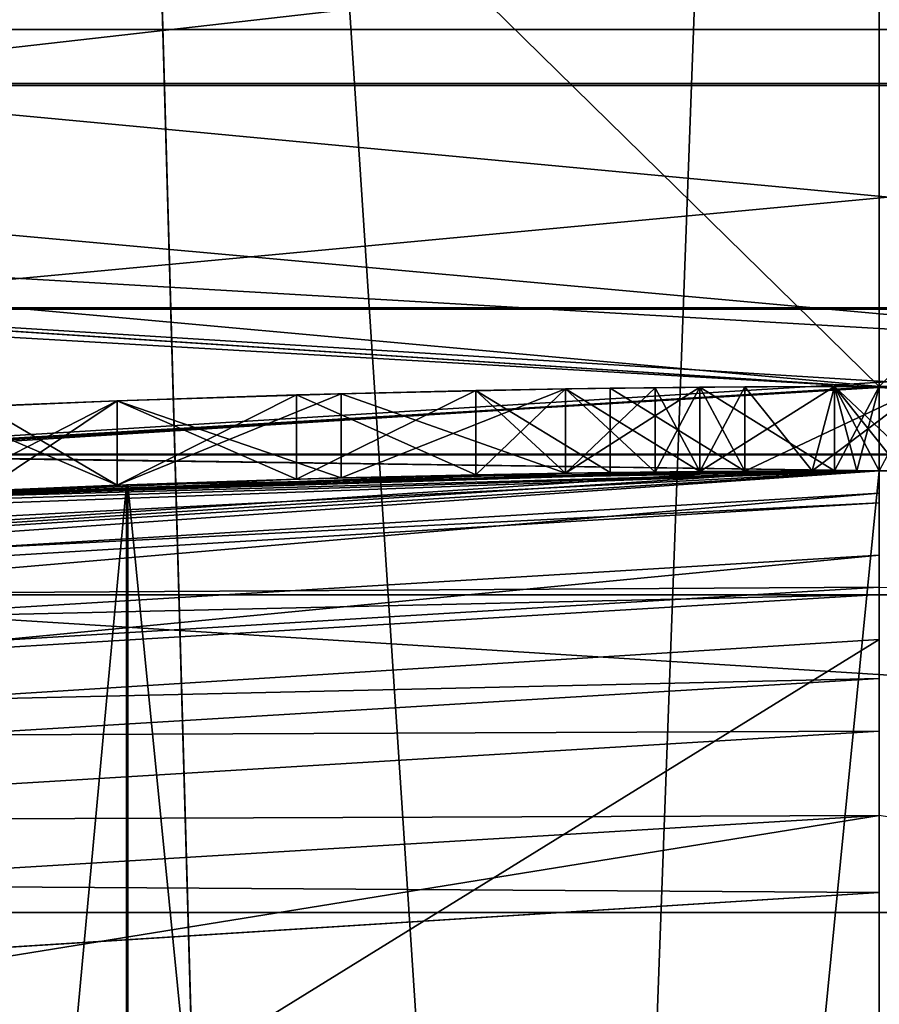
# Model space of a CAD drawing. Header units: millimetres. Extents: x -147 to 148, y -145 to 204.
# Tile 493 of 571: x 88.98 to 90, y 23.37 to 24.54. Entities that reach past the tile are written whole.
import ezdxf

# ---------------------------------------------------------------- set-up
doc = ezdxf.new("R2010")
doc.units = ezdxf.units.MM
doc.header["$LTSCALE"] = 26.699852
for name, color, linetype in [('1008', 7, 'CONTINUOUS'), ('1009', 7, 'CONTINUOUS'), ('1010', 7, 'CONTINUOUS'), ('1011', 7, 'CONTINUOUS'), ('1032', 7, 'CONTINUOUS'), ('1033', 7, 'CONTINUOUS'), ('1034', 7, 'CONTINUOUS'), ('1035', 7, 'CONTINUOUS'), ('1036', 7, 'CONTINUOUS'), ('1037', 7, 'CONTINUOUS'), ('1038', 7, 'CONTINUOUS'), ('1039', 7, 'CONTINUOUS'), ('1040', 7, 'CONTINUOUS'), ('1061', 7, 'CONTINUOUS'), ('1494', 7, 'CONTINUOUS'), ('1496', 7, 'CONTINUOUS'), ('1550', 7, 'CONTINUOUS'), ('1551', 7, 'CONTINUOUS'), ('1893', 7, 'CONTINUOUS'), ('1894', 7, 'CONTINUOUS'), ('1896', 7, 'CONTINUOUS'), ('1905', 7, 'CONTINUOUS'), ('1934', 7, 'CONTINUOUS'), ('1936', 7, 'CONTINUOUS'), ('1939', 7, 'CONTINUOUS'), ('2008', 7, 'CONTINUOUS'), ('2013', 7, 'CONTINUOUS'), ('2016', 7, 'CONTINUOUS'), ('742', 7, 'CONTINUOUS'), ('743', 7, 'CONTINUOUS'), ('885', 7, 'CONTINUOUS'), ('886', 7, 'CONTINUOUS'), ('896', 7, 'CONTINUOUS'), ('899', 7, 'CONTINUOUS'), ('900', 7, 'CONTINUOUS'), ('937', 7, 'CONTINUOUS'), ('940', 7, 'CONTINUOUS'), ('941', 7, 'CONTINUOUS'), ('942', 7, 'CONTINUOUS'), ('943', 7, 'CONTINUOUS'), ('970', 7, 'CONTINUOUS'), ('971', 7, 'CONTINUOUS'), ('972', 7, 'CONTINUOUS'), ('973', 7, 'CONTINUOUS'), ('974', 7, 'CONTINUOUS'), ('975', 7, 'CONTINUOUS'), ('995', 7, 'CONTINUOUS'), ('996', 7, 'CONTINUOUS'), ('997', 7, 'CONTINUOUS'), ('998', 7, 'CONTINUOUS')]:
    doc.layers.add(name, color=color, linetype=linetype)

msp = doc.modelspace()

# ---------------------------------------------------------------- linework, layer by layer
at = {"layer": '1008', "color": 7, "linetype": 'CONTINUOUS', "true_color": 0xd8d8d8}
for points in [[(89.0957, 23.983, 64.5667), (89.0957, 24.083, 64.5667), (88.9361, 24.0765, 64.5667), (89.0957, 23.983, 64.5667)], [(88.9361, 23.9764, 64.5667), (89.0957, 23.983, 64.5667), (88.9361, 24.0765, 64.5667), (88.9361, 23.9764, 64.5667)]]:
    msp.add_3dface(points, dxfattribs=at)
at = {"layer": '1009', "color": 7, "linetype": 'CONTINUOUS', "true_color": 0xd8d8d8}
for points in [[(89.6277, 23.9971, 64.3583), (89.6277, 24.0971, 64.3583), (89.3617, 24.0915, 64.4625), (89.6277, 23.9971, 64.3583)], [(89.3617, 23.9915, 64.4625), (89.3617, 24.0915, 64.4625), (89.0957, 24.083, 64.5667), (89.3617, 23.9915, 64.4625)], [(89.0957, 23.983, 64.5667), (89.3617, 23.9915, 64.4625), (89.0957, 24.083, 64.5667), (89.0957, 23.983, 64.5667)], [(89.3617, 23.9915, 64.4625), (89.6277, 23.9971, 64.3583), (89.3617, 24.0915, 64.4625), (89.3617, 23.9915, 64.4625)]]:
    msp.add_3dface(points, dxfattribs=at)
at = {"layer": '1010', "color": 7, "linetype": 'CONTINUOUS', "true_color": 0xd8d8d8}
for points in [[(89.7872, 23.9991, 64.15), (89.7872, 24.0991, 64.15), (89.6277, 24.0971, 64.3583), (89.7872, 23.9991, 64.15)], [(89.6277, 23.9971, 64.3583), (89.7872, 23.9991, 64.15), (89.6277, 24.0971, 64.3583), (89.6277, 23.9971, 64.3583)], [(89.9468, 23.9999, 63.9417), (89.9468, 24.0999, 63.9417), (89.7872, 24.0991, 64.15), (89.9468, 23.9999, 63.9417)], [(89.7872, 23.9991, 64.15), (89.9468, 23.9999, 63.9417), (89.7872, 24.0991, 64.15), (89.7872, 23.9991, 64.15)]]:
    msp.add_3dface(points, dxfattribs=at)
at = {"layer": '1011', "color": 7, "linetype": 'CONTINUOUS', "true_color": 0xd8d8d8}
for points in [[(90, 24, 63.8375), (90, 24.1, 63.8375), (89.9468, 24.0999, 63.9417), (90, 24, 63.8375)], [(89.9468, 23.9999, 63.9417), (89.9734, 24, 63.8896), (89.9468, 24.0999, 63.9417), (89.9468, 23.9999, 63.9417)], [(89.9734, 24, 63.8896), (90, 24, 63.8375), (89.9468, 24.0999, 63.9417), (89.9734, 24, 63.8896)]]:
    msp.add_3dface(points, dxfattribs=at)
at = {"layer": '1032', "color": 7, "linetype": 'CONTINUOUS', "true_color": 0xd8d8d8}
for points in [[(89.0957, 23.983, 61.3375), (89.0957, 24.083, 61.3375), (88.9361, 24.0765, 61.3375), (89.0957, 23.983, 61.3375)], [(88.9361, 23.9764, 61.3375), (89.0957, 23.983, 61.3375), (88.9361, 24.0765, 61.3375), (88.9361, 23.9764, 61.3375)]]:
    msp.add_3dface(points, dxfattribs=at)
at = {"layer": '1033', "color": 7, "linetype": 'CONTINUOUS', "true_color": 0xd8d8d8}
for points in [[(89.5213, 23.9952, 61.65), (89.5213, 24.0952, 61.65), (89.3085, 24.0901, 61.4937), (89.5213, 23.9952, 61.65)], [(89.3085, 23.99, 61.4937), (89.3085, 24.0901, 61.4937), (89.0957, 24.083, 61.3375), (89.3085, 23.99, 61.4937)], [(89.0957, 23.983, 61.3375), (89.3085, 23.99, 61.4937), (89.0957, 24.083, 61.3375), (89.0957, 23.983, 61.3375)], [(89.3085, 23.99, 61.4937), (89.5213, 23.9952, 61.65), (89.3085, 24.0901, 61.4937), (89.3085, 23.99, 61.4937)]]:
    msp.add_3dface(points, dxfattribs=at)
at = {"layer": '1034', "color": 7, "linetype": 'CONTINUOUS', "true_color": 0xd8d8d8}
for points in [[(89.6277, 23.9971, 61.8583), (89.6277, 24.0971, 61.8583), (89.5213, 24.0952, 61.65), (89.6277, 23.9971, 61.8583)], [(89.5213, 23.9952, 61.65), (89.6277, 23.9971, 61.8583), (89.5213, 24.0952, 61.65), (89.5213, 23.9952, 61.65)], [(89.734, 23.9985, 62.0667), (89.734, 24.0985, 62.0667), (89.6277, 24.0971, 61.8583), (89.734, 23.9985, 62.0667)], [(89.6277, 23.9971, 61.8583), (89.734, 23.9985, 62.0667), (89.6277, 24.0971, 61.8583), (89.6277, 23.9971, 61.8583)]]:
    msp.add_3dface(points, dxfattribs=at)
at = {"layer": '1035', "color": 7, "linetype": 'CONTINUOUS', "true_color": 0xd8d8d8}
for points in [[(89.7872, 23.9991, 62.275), (89.7872, 24.0991, 62.275), (89.734, 24.0985, 62.0667), (89.7872, 23.9991, 62.275)], [(89.734, 23.9985, 62.0667), (89.7872, 23.9991, 62.275), (89.734, 24.0985, 62.0667), (89.734, 23.9985, 62.0667)], [(89.8404, 23.9995, 62.4833), (89.8404, 24.0995, 62.4833), (89.7872, 24.0991, 62.275), (89.8404, 23.9995, 62.4833)], [(89.7872, 23.9991, 62.275), (89.8404, 23.9995, 62.4833), (89.7872, 24.0991, 62.275), (89.7872, 23.9991, 62.275)]]:
    msp.add_3dface(points, dxfattribs=at)
at = {"layer": '1036', "color": 7, "linetype": 'CONTINUOUS', "true_color": 0xd8d8d8}
for points in [[(89.8404, 23.9995, 62.4833), (89.8404, 23.9995, 62.9), (89.8404, 24.0995, 62.4833), (89.8404, 23.9995, 62.4833)], [(89.8404, 23.9995, 62.9), (89.8404, 24.0995, 62.9), (89.8404, 24.0995, 62.4833), (89.8404, 23.9995, 62.9)]]:
    msp.add_3dface(points, dxfattribs=at)
at = {"layer": '1037', "color": 7, "linetype": 'CONTINUOUS', "true_color": 0xd8d8d8}
for points in [[(89.7872, 23.9991, 63.1083), (89.734, 23.9985, 63.3167), (89.7872, 24.0991, 63.1083), (89.7872, 23.9991, 63.1083)], [(89.734, 23.9985, 63.3167), (89.734, 24.0985, 63.3167), (89.7872, 24.0991, 63.1083), (89.734, 23.9985, 63.3167)], [(89.8404, 23.9995, 62.9), (89.7872, 23.9991, 63.1083), (89.8404, 24.0995, 62.9), (89.8404, 23.9995, 62.9)], [(89.7872, 23.9991, 63.1083), (89.7872, 24.0991, 63.1083), (89.8404, 24.0995, 62.9), (89.7872, 23.9991, 63.1083)]]:
    msp.add_3dface(points, dxfattribs=at)
at = {"layer": '1038', "color": 7, "linetype": 'CONTINUOUS', "true_color": 0xd8d8d8}
for points in [[(89.6277, 23.9971, 63.525), (89.5213, 23.9952, 63.7333), (89.6277, 24.0971, 63.525), (89.6277, 23.9971, 63.525)], [(89.5213, 23.9952, 63.7333), (89.5213, 24.0952, 63.7333), (89.6277, 24.0971, 63.525), (89.5213, 23.9952, 63.7333)], [(89.734, 23.9985, 63.3167), (89.6277, 23.9971, 63.525), (89.734, 24.0985, 63.3167), (89.734, 23.9985, 63.3167)], [(89.6277, 23.9971, 63.525), (89.6277, 24.0971, 63.525), (89.734, 24.0985, 63.3167), (89.6277, 23.9971, 63.525)]]:
    msp.add_3dface(points, dxfattribs=at)
at = {"layer": '1039', "color": 7, "linetype": 'CONTINUOUS', "true_color": 0xd8d8d8}
for points in [[(89.5213, 23.9952, 63.7333), (89.3085, 23.99, 63.8896), (89.5213, 24.0952, 63.7333), (89.5213, 23.9952, 63.7333)], [(89.3085, 23.99, 63.8896), (89.3085, 24.0901, 63.8896), (89.5213, 24.0952, 63.7333), (89.3085, 23.99, 63.8896)], [(89.3085, 23.99, 63.8896), (89.0957, 23.983, 64.0458), (89.3085, 24.0901, 63.8896), (89.3085, 23.99, 63.8896)], [(89.0957, 23.983, 64.0458), (89.0957, 24.083, 64.0458), (89.3085, 24.0901, 63.8896), (89.0957, 23.983, 64.0458)]]:
    msp.add_3dface(points, dxfattribs=at)
at = {"layer": '1040', "color": 7, "linetype": 'CONTINUOUS', "true_color": 0xd8d8d8}
for points in [[(89.0957, 23.983, 64.0458), (88.9361, 23.9764, 64.0458), (89.0957, 24.083, 64.0458), (89.0957, 23.983, 64.0458)], [(88.9361, 23.9764, 64.0458), (88.9361, 24.0765, 64.0458), (89.0957, 24.083, 64.0458), (88.9361, 23.9764, 64.0458)]]:
    msp.add_3dface(points, dxfattribs=at)
at = {"layer": '1061', "color": 7, "linetype": 'CONTINUOUS', "true_color": 0xd8d8d8}
for points in [[(89.5213, 24.0952, 59.2542), (89.3085, 24.0901, 59.3584), (89.5213, 24.0952, 59.8792), (89.5213, 24.0952, 59.2542)], [(89.5213, 24.0952, 59.8792), (89.3085, 24.0901, 59.3584), (89.3085, 24.0901, 59.9313), (89.5213, 24.0952, 59.8792)], [(89.3085, 24.0901, 63.8896), (89.3617, 24.0915, 64.4625), (89.5213, 24.0952, 63.7333), (89.3085, 24.0901, 63.8896)], [(89.5213, 24.0952, 61.65), (89.3617, 24.0915, 60.9208), (89.3085, 24.0901, 61.4937), (89.5213, 24.0952, 61.65)], [(89.3617, 24.0915, 64.4625), (89.6277, 24.0971, 64.3583), (89.5213, 24.0952, 63.7333), (89.3617, 24.0915, 64.4625)], [(89.6277, 24.0971, 61.025), (89.3617, 24.0915, 60.9208), (89.6277, 24.0971, 61.8583), (89.6277, 24.0971, 61.025)], [(89.6277, 24.0971, 61.8583), (89.3617, 24.0915, 60.9208), (89.5213, 24.0952, 61.65), (89.6277, 24.0971, 61.8583)], [(89.6277, 24.0971, 59.0979), (89.5213, 24.0952, 59.2542), (89.6808, 24.0979, 59.775), (89.6277, 24.0971, 59.0979)], [(89.6808, 24.0979, 59.775), (89.5213, 24.0952, 59.2542), (89.5213, 24.0952, 59.8792), (89.6808, 24.0979, 59.775)], [(89.5213, 24.0952, 63.7333), (89.6277, 24.0971, 64.3583), (89.6277, 24.0971, 63.525), (89.5213, 24.0952, 63.7333)], [(89.6277, 24.0971, 64.3583), (89.7872, 24.0991, 64.15), (89.6277, 24.0971, 63.525), (89.6277, 24.0971, 64.3583)], [(89.6277, 24.0971, 63.525), (89.7872, 24.0991, 64.15), (89.734, 24.0985, 63.3167), (89.6277, 24.0971, 63.525)], [(89.7872, 24.0991, 61.2333), (89.6277, 24.0971, 61.025), (89.734, 24.0985, 62.0667), (89.7872, 24.0991, 61.2333)], [(89.734, 24.0985, 58.9417), (89.6277, 24.0971, 59.0979), (89.6808, 24.0979, 59.775), (89.734, 24.0985, 58.9417)], [(89.734, 24.0985, 62.0667), (89.6277, 24.0971, 61.025), (89.6277, 24.0971, 61.8583), (89.734, 24.0985, 62.0667)], [(89.8404, 24.0995, 59.6708), (89.734, 24.0985, 58.9417), (89.6808, 24.0979, 59.775), (89.8404, 24.0995, 59.6708)], [(89.7872, 24.0991, 58.6292), (89.734, 24.0985, 58.9417), (89.8404, 24.0995, 59.6708), (89.7872, 24.0991, 58.6292)], [(89.734, 24.0985, 63.3167), (89.7872, 24.0991, 64.15), (89.7872, 24.0991, 63.1083), (89.734, 24.0985, 63.3167)], [(89.7872, 24.0991, 62.275), (89.7872, 24.0991, 61.2333), (89.734, 24.0985, 62.0667), (89.7872, 24.0991, 62.275)], [(89.7872, 24.0991, 64.15), (89.9468, 24.0999, 63.9417), (89.7872, 24.0991, 63.1083), (89.7872, 24.0991, 64.15)], [(89.7872, 24.0991, 61.2333), (89.9468, 24.0999, 63.9417), (89.9468, 24.0999, 61.4417), (89.7872, 24.0991, 61.2333)], [(89.9468, 24.0999, 63.9417), (89.7872, 24.0991, 61.2333), (89.8404, 24.0995, 62.4833), (89.9468, 24.0999, 63.9417)], [(89.7872, 24.0991, 63.1083), (89.9468, 24.0999, 63.9417), (89.8404, 24.0995, 62.9), (89.7872, 24.0991, 63.1083)], [(89.8404, 24.0995, 58.3167), (89.7872, 24.0991, 58.6292), (89.8404, 24.0995, 59.6708), (89.8404, 24.0995, 58.3167)], [(89.8404, 24.0995, 62.4833), (89.7872, 24.0991, 61.2333), (89.7872, 24.0991, 62.275), (89.8404, 24.0995, 62.4833)], [(89.8404, 24.0995, 57.9), (89.8404, 24.0995, 58.3167), (89.9468, 24.0999, 59.4104), (89.8404, 24.0995, 57.9)], [(89.9468, 24.0999, 59.4104), (89.8404, 24.0995, 58.3167), (89.8404, 24.0995, 59.6708), (89.9468, 24.0999, 59.4104)], [(90.0532, 24.0999, 57.9), (89.8404, 24.0995, 57.9), (90.0532, 24.0999, 59.15), (90.0532, 24.0999, 57.9)], [(90.0532, 24.0999, 59.15), (89.8404, 24.0995, 57.9), (89.9468, 24.0999, 59.4104), (90.0532, 24.0999, 59.15)], [(89.8404, 24.0995, 62.9), (89.9468, 24.0999, 63.9417), (89.8404, 24.0995, 62.4833), (89.8404, 24.0995, 62.9)], [(89.9468, 24.0999, 63.9417), (90, 24.1, 63.8375), (89.9468, 24.0999, 61.4417), (89.9468, 24.0999, 63.9417)], [(89.9468, 24.0999, 61.4417), (90, 24.1, 63.8375), (90, 24.1, 61.5458), (89.9468, 24.0999, 61.4417)], [(89.0957, 24.083, 59.4625), (88.8829, 24.0741, 59.4625), (89.0957, 24.083, 59.9833), (89.0957, 24.083, 59.4625)], [(89.0957, 24.083, 59.9833), (88.8829, 24.0741, 59.4625), (88.8829, 24.0741, 59.9833), (89.0957, 24.083, 59.9833)], [(88.9361, 24.0765, 64.5667), (89.0957, 24.083, 64.5667), (88.9361, 24.0765, 64.0458), (88.9361, 24.0765, 64.5667)], [(88.9361, 24.0765, 64.0458), (89.0957, 24.083, 64.5667), (89.0957, 24.083, 64.0458), (88.9361, 24.0765, 64.0458)], [(89.0957, 24.083, 60.8167), (88.9361, 24.0765, 60.8167), (89.0957, 24.083, 61.3375), (89.0957, 24.083, 60.8167)], [(89.0957, 24.083, 61.3375), (88.9361, 24.0765, 60.8167), (88.9361, 24.0765, 61.3375), (89.0957, 24.083, 61.3375)], [(89.0957, 24.083, 64.5667), (89.3617, 24.0915, 64.4625), (89.0957, 24.083, 64.0458), (89.0957, 24.083, 64.5667)], [(89.0957, 24.083, 64.0458), (89.3617, 24.0915, 64.4625), (89.3085, 24.0901, 63.8896), (89.0957, 24.083, 64.0458)], [(89.3617, 24.0915, 60.9208), (89.0957, 24.083, 60.8167), (89.3085, 24.0901, 61.4937), (89.3617, 24.0915, 60.9208)], [(89.3085, 24.0901, 59.3584), (89.0957, 24.083, 59.4625), (89.3085, 24.0901, 59.9313), (89.3085, 24.0901, 59.3584)], [(89.3085, 24.0901, 59.9313), (89.0957, 24.083, 59.4625), (89.0957, 24.083, 59.9833), (89.3085, 24.0901, 59.9313)], [(89.3085, 24.0901, 61.4937), (89.0957, 24.083, 60.8167), (89.0957, 24.083, 61.3375), (89.3085, 24.0901, 61.4937)]]:
    msp.add_3dface(points, dxfattribs=at)
at = {"layer": '1494', "color": 7, "linetype": 'CONTINUOUS', "true_color": 0xd8d8d8}
for points in [[(90, 24.1, 53.4), (86.9795, 23.91, 53.4), (90, 24.1, 72.4), (90, 24.1, 53.4)], [(90, 24.1, 72.4), (86.9795, 23.91, 53.4), (86.9795, 23.91, 72.4), (90, 24.1, 72.4)]]:
    msp.add_3dface(points, dxfattribs=at)
at = {"layer": '1496', "color": 7, "linetype": 'CONTINUOUS', "true_color": 0xd8d8d8}
for points in [[(88.9802, 30.5, 87.0385), (88.0603, 30.5, 86.5698), (88.9435, 14.5648, 87.0263), (88.9802, 30.5, 87.0385)], [(89.424, 14.885, 87.1493), (88.9802, 30.5, 87.0385), (88.9435, 14.5648, 87.0263), (89.424, 14.885, 87.1493)], [(89.4244, 14.8852, 80.6506), (88.9442, 14.5654, 80.7735), (88.9802, 30.5, 80.7615), (89.4244, 14.8852, 80.6506)], [(90, 30.5, 80.6), (89.4244, 14.8852, 80.6506), (88.9802, 30.5, 80.7615), (90, 30.5, 80.6)], [(90, 30.5, 87.2), (88.9802, 30.5, 87.0385), (90, 15, 87.2), (90, 30.5, 87.2)], [(90, 15, 87.2), (88.9802, 30.5, 87.0385), (89.424, 14.885, 87.1493), (90, 15, 87.2)], [(90, 15, 80.6), (89.4244, 14.8852, 80.6506), (90, 30.5, 80.6), (90, 15, 80.6)]]:
    msp.add_3dface(points, dxfattribs=at)
at = {"layer": '1550', "color": 7, "linetype": 'CONTINUOUS', "true_color": 0x21211a}
for points in [[(91.4434, 24.783, 23.9154), (88.5755, 24.457, 24.0348), (88.5566, 24.783, 23.9154), (91.4434, 24.783, 23.9154)], [(91.4245, 24.457, 24.0348), (88.5755, 24.457, 24.0348), (91.4434, 24.783, 23.9154), (91.4245, 24.457, 24.0348)], [(91.4245, 24.457, 24.0348), (88.591, 24.1916, 24.2588), (88.5755, 24.457, 24.0348), (91.4245, 24.457, 24.0348)], [(91.409, 24.1916, 24.2588), (88.591, 24.1916, 24.2588), (91.4245, 24.457, 24.0348), (91.409, 24.1916, 24.2588)], [(91.409, 24.1916, 24.2588), (88.6011, 24.0188, 24.5603), (88.591, 24.1916, 24.2588), (91.409, 24.1916, 24.2588)], [(91.3989, 24.0188, 24.5603), (88.6011, 24.0188, 24.5603), (91.409, 24.1916, 24.2588), (91.3989, 24.0188, 24.5603)], [(90, 24, 24.9), (88.493, 23.9526, 24.9), (88.6011, 24.0188, 24.5603), (90, 24, 24.9)], [(91.3989, 24.0188, 24.5603), (90, 24, 24.9), (88.6011, 24.0188, 24.5603), (91.3989, 24.0188, 24.5603)], [(91.507, 23.9526, 24.9), (90, 24, 24.9), (91.3989, 24.0188, 24.5603), (91.507, 23.9526, 24.9)]]:
    msp.add_3dface(points, dxfattribs=at)
at = {"layer": '1551', "color": 7, "linetype": 'CONTINUOUS', "true_color": 0x21211a}
for points in [[(91.4436, 24.7854, 25.885), (88.5564, 24.7854, 25.885), (91.4246, 24.4592, 25.7664), (91.4436, 24.7854, 25.885)], [(91.4246, 24.4592, 25.7664), (88.5564, 24.7854, 25.885), (88.5754, 24.4592, 25.7664), (91.4246, 24.4592, 25.7664)], [(91.4246, 24.4592, 25.7664), (88.5754, 24.4592, 25.7664), (91.4091, 24.1932, 25.5431), (91.4246, 24.4592, 25.7664)], [(91.4091, 24.1932, 25.5431), (88.5754, 24.4592, 25.7664), (88.5909, 24.1932, 25.5431), (91.4091, 24.1932, 25.5431)], [(91.4091, 24.1932, 25.5431), (88.5909, 24.1932, 25.5431), (91.399, 24.0196, 25.242), (91.4091, 24.1932, 25.5431)], [(91.399, 24.0196, 25.242), (88.5909, 24.1932, 25.5431), (88.601, 24.0196, 25.242), (91.399, 24.0196, 25.242)], [(88.493, 23.9526, 24.9), (90, 24, 24.9), (88.601, 24.0196, 25.242), (88.493, 23.9526, 24.9)], [(90, 24, 24.9), (91.399, 24.0196, 25.242), (88.601, 24.0196, 25.242), (90, 24, 24.9)], [(90, 24, 24.9), (91.507, 23.9526, 24.9), (91.399, 24.0196, 25.242), (90, 24, 24.9)]]:
    msp.add_3dface(points, dxfattribs=at)
at = {"layer": '1893', "color": 7, "linetype": 'CONTINUOUS', "true_color": 0xd8d8d8}
for points in [[(90, 24.1, 26.9), (87.0853, 23.9225, 26.9), (90, 24.1, 25.9), (90, 24.1, 26.9)], [(90, 24.1, 25.9), (87.0853, 23.9225, 26.9), (87.0853, 23.9225, 25.9), (90, 24.1, 25.9)]]:
    msp.add_3dface(points, dxfattribs=at)
at = {"layer": '1894', "color": 7, "linetype": 'CONTINUOUS', "true_color": 0xd8d8d8}
for points in [[(92.9147, 23.9225, 26.9), (90, 24.1, 26.9), (92.9147, 23.9225, 25.9), (92.9147, 23.9225, 26.9)], [(90, 24.1, 26.9), (90, 24.1, 25.9), (92.9147, 23.9225, 25.9), (90, 24.1, 26.9)]]:
    msp.add_3dface(points, dxfattribs=at)
at = {"layer": '1896', "color": 7, "linetype": 'CONTINUOUS', "true_color": 0xd8d8d8}
for points in [[(90, 24.1, 26.9), (92.9147, 23.9225, 26.9), (-145.5, 45.5, 26.9), (90, 24.1, 26.9)], [(-145.5, 45.5, 26.9), (92.9147, 23.9225, 26.9), (145.5, 45.5, 26.9), (-145.5, 45.5, 26.9)], [(87.0853, 23.9225, 26.9), (90, 24.1, 26.9), (-145.5, 45.5, 26.9), (87.0853, 23.9225, 26.9)]]:
    msp.add_3dface(points, dxfattribs=at)
at = {"layer": '1905', "color": 7, "linetype": 'CONTINUOUS', "true_color": 0xd8d8d8}
for points in [[(14.8736, 23.1303, 25.9), (12.1048, 24.6916, 25.9), (145.5, 45.5, 25.9), (14.8736, 23.1303, 25.9)], [(17.4512, 21.2528, 25.9), (14.8736, 23.1303, 25.9), (145.5, 45.5, 25.9), (17.4512, 21.2528, 25.9)], [(19.7863, 19.0974, 25.9), (17.4512, 21.2528, 25.9), (145.5, 45.5, 25.9), (19.7863, 19.0974, 25.9)], [(21.8625, 16.6818, 25.9), (19.7863, 19.0974, 25.9), (145.5, 45.5, 25.9), (21.8625, 16.6818, 25.9)], [(23.6432, 14.0429, 25.9), (21.8625, 16.6818, 25.9), (145.5, 45.5, 25.9), (23.6432, 14.0429, 25.9)], [(25.1061, 11.2212, 25.9), (23.6432, 14.0429, 25.9), (145.5, 45.5, 25.9), (25.1061, 11.2212, 25.9)], [(25.1061, 11.2212, 25.9), (145.5, 45.5, 25.9), (82.2579, 25.8661, 25.9), (25.1061, 11.2212, 25.9)], [(90, 24.1, 25.9), (87.0853, 23.9225, 25.9), (88.5143, 25.5562, 25.9), (90, 24.1, 25.9)], [(91.4857, 25.5562, 25.9), (90, 24.1, 25.9), (88.5143, 25.5562, 25.9), (91.4857, 25.5562, 25.9)], [(92.9147, 23.9225, 25.9), (90, 24.1, 25.9), (91.4857, 25.5562, 25.9), (92.9147, 23.9225, 25.9)]]:
    msp.add_3dface(points, dxfattribs=at)
at = {"layer": '1934', "color": 7, "linetype": 'CONTINUOUS', "true_color": 0xd8d8d8}
for points in [[(85.5576, 25.2107, 23.9), (82.655, 24.5235, 23.9), (94.4424, 25.2107, 23.9), (85.5576, 25.2107, 23.9)], [(94.4424, 25.2107, 23.9), (82.655, 24.5235, 23.9), (97.345, 24.5235, 23.9), (94.4424, 25.2107, 23.9)], [(79.8618, 23.5057, 23.9), (90, 24.0989, 23.9), (82.655, 24.5235, 23.9), (79.8618, 23.5057, 23.9)], [(82.655, 24.5235, 23.9), (90, 24.0989, 23.9), (97.345, 24.5235, 23.9), (82.655, 24.5235, 23.9)], [(90, 24.0989, 23.9), (92.9027, 23.9245, 23.9), (97.345, 24.5235, 23.9), (90, 24.0989, 23.9)], [(87.0973, 23.9245, 23.9), (90, 24.0989, 23.9), (79.8618, 23.5057, 23.9), (87.0973, 23.9245, 23.9)]]:
    msp.add_3dface(points, dxfattribs=at)
at = {"layer": '1936', "color": 7, "linetype": 'CONTINUOUS', "true_color": 0xd8d8d8}
for points in [[(87.0973, 23.9245, 22.9), (79.3077, 24.7926, 22.9), (90, 24.0989, 22.9), (87.0973, 23.9245, 22.9)], [(100.6923, 24.7926, 22.9), (103.5018, 23.3808, 22.9), (79.3077, 24.7926, 22.9), (100.6923, 24.7926, 22.9)], [(79.3077, 24.7926, 22.9), (103.5018, 23.3808, 22.9), (90, 24.0989, 22.9), (79.3077, 24.7926, 22.9)], [(90, 24.0989, 22.9), (103.5018, 23.3808, 22.9), (92.9027, 23.9245, 22.9), (90, 24.0989, 22.9)]]:
    msp.add_3dface(points, dxfattribs=at)
at = {"layer": '1939', "color": 7, "linetype": 'CONTINUOUS', "true_color": 0xd8d8d8}
for points in [[(90, 24.0989, 23.9), (87.0973, 23.9245, 23.9), (90, 24.0989, 22.9), (90, 24.0989, 23.9)], [(87.0973, 23.9245, 23.9), (87.0973, 23.9245, 22.9), (90, 24.0989, 22.9), (87.0973, 23.9245, 23.9)], [(92.9027, 23.9245, 23.9), (90, 24.0989, 23.9), (92.9027, 23.9245, 22.9), (92.9027, 23.9245, 23.9)], [(90, 24.0989, 23.9), (90, 24.0989, 22.9), (92.9027, 23.9245, 22.9), (90, 24.0989, 23.9)]]:
    msp.add_3dface(points, dxfattribs=at)
at = {"layer": '2008', "color": 7, "linetype": 'CONTINUOUS', "true_color": 0xd8d8d8}
for points in [[(91.5015, 23.8528, 19.9), (88.4985, 23.8528, 19.9), (91.5007, 23.8528, 52.4), (91.5015, 23.8528, 19.9)], [(91.5007, 23.8528, 52.4), (88.4985, 23.8528, 19.9), (88.4993, 23.8528, 52.4), (91.5007, 23.8528, 52.4)]]:
    msp.add_3dface(points, dxfattribs=at)
at = {"layer": '2013', "color": 7, "linetype": 'CONTINUOUS', "true_color": 0xd8d8d8}
for points in [[(90, 23.8621, 52.591), (88.4993, 23.8528, 52.4), (87.1237, 23.6881, 52.591), (90, 23.8621, 52.591)], [(90, 23.8621, 52.591), (87.1237, 23.6881, 52.591), (90, 23.7537, 52.7534), (90, 23.8621, 52.591)], [(91.5007, 23.8528, 52.4), (88.4993, 23.8528, 52.4), (90, 23.8621, 52.591), (91.5007, 23.8528, 52.4)], [(90, 23.7537, 52.7534), (87.1237, 23.6881, 52.591), (87.1368, 23.5805, 52.7534), (90, 23.7537, 52.7534)], [(90, 23.7537, 52.7534), (87.1368, 23.5805, 52.7534), (90, 23.5913, 52.8619), (90, 23.7537, 52.7534)], [(90, 23.5913, 52.8619), (87.1368, 23.5805, 52.7534), (87.1564, 23.4193, 52.8619), (90, 23.5913, 52.8619)], [(88.5298, 23.3537, 52.9), (90, 23.5913, 52.8619), (87.1564, 23.4193, 52.8619), (88.5298, 23.3537, 52.9)], [(88.5298, 23.3537, 52.9), (91.4702, 23.3537, 52.9), (90, 23.5913, 52.8619), (88.5298, 23.3537, 52.9)]]:
    msp.add_3dface(points, dxfattribs=at)
at = {"layer": '2016', "color": 7, "linetype": 'CONTINUOUS', "true_color": 0xd8d8d8}
for points in [[(85.5204, 23.4763, 19.9), (88.4985, 23.8528, 19.9), (94.4796, 23.4763, 19.9), (85.5204, 23.4763, 19.9)], [(88.4985, 23.8528, 19.9), (91.5015, 23.8528, 19.9), (94.4796, 23.4763, 19.9), (88.4985, 23.8528, 19.9)], [(82.614, 22.7298, 19.9), (85.5204, 23.4763, 19.9), (97.386, 22.7298, 19.9), (82.614, 22.7298, 19.9)], [(85.5204, 23.4763, 19.9), (94.4796, 23.4763, 19.9), (97.386, 22.7298, 19.9), (85.5204, 23.4763, 19.9)]]:
    msp.add_3dface(points, dxfattribs=at)
at = {"layer": '742', "color": 7, "linetype": 'CONTINUOUS', "true_color": 0xd8d8d8}
for points in [[(90, 23.8, 53.4), (87.1049, 22.0104, 53.4), (87.0193, 23.6126, 53.4), (90, 23.8, 53.4)], [(90, 22.2, 53.4), (87.1049, 22.0104, 53.4), (90, 23.8, 53.4), (90, 22.2, 53.4)]]:
    msp.add_3dface(points, dxfattribs=at)
at = {"layer": '743', "color": 7, "linetype": 'CONTINUOUS', "true_color": 0xd8d8d8}
msp.add_3dface([(90, -23.5, 93.4), (90, 23.5, 93.4), (87.0535, 23.3145, 93.4), (90, -23.5, 93.4)], dxfattribs=at)
at = {"layer": '885', "color": 7, "linetype": 'CONTINUOUS', "true_color": 0xd8d8d8}
for points in [[(90, 24, 92.9), (87.525, 23.872, 86.3748), (86.992, 23.8108, 92.9), (90, 24, 92.9)], [(90, 24, 53.6), (86.992, 23.8108, 53.6), (90, 24, 57.9), (90, 24, 53.6)], [(90, 24, 57.9), (86.992, 23.8108, 53.6), (89.9202, 23.9999, 57.9), (90, 24, 57.9)], [(89.9202, 23.9999, 57.9), (86.992, 23.8108, 53.6), (89.8404, 23.9995, 57.9), (89.9202, 23.9999, 57.9)], [(89.8404, 23.9995, 57.9), (86.992, 23.8108, 53.6), (88.6702, 23.9631, 56.2333), (89.8404, 23.9995, 57.9)], [(88.2472, 23.9359, 86.9294), (87.525, 23.872, 86.3748), (90, 24, 92.9), (88.2472, 23.9359, 86.9294)], [(88.6612, 23.9626, 87.1338), (88.2472, 23.9359, 86.9294), (90, 24, 92.9), (88.6612, 23.9626, 87.1338)], [(89.1068, 23.9834, 87.2832), (88.6612, 23.9626, 87.1338), (90, 24, 92.9), (89.1068, 23.9834, 87.2832)], [(89.8404, 23.9995, 58.3167), (89.8404, 23.9995, 57.9), (88.6702, 23.9631, 56.2333), (89.8404, 23.9995, 58.3167)], [(89.7872, 23.9991, 58.6292), (89.8404, 23.9995, 58.3167), (88.6702, 23.9631, 56.2333), (89.7872, 23.9991, 58.6292)], [(90, 24, 87.4), (89.1068, 23.9834, 87.2832), (90, 24, 92.9), (90, 24, 87.4)], [(90, 24, 80.4), (89.3617, 23.9915, 64.4625), (89.1086, 23.9834, 80.5163), (90, 24, 80.4)], [(89.6277, 23.9971, 64.3583), (89.3617, 23.9915, 64.4625), (90, 24, 80.4), (89.6277, 23.9971, 64.3583)], [(89.7872, 23.9991, 64.15), (89.6277, 23.9971, 64.3583), (90, 24, 80.4), (89.7872, 23.9991, 64.15)], [(89.8404, 23.9995, 59.6708), (89.6808, 23.9979, 59.775), (89.7872, 23.9991, 61.2333), (89.8404, 23.9995, 59.6708)], [(89.9468, 23.9999, 63.9417), (89.7872, 23.9991, 64.15), (90, 24, 80.4), (89.9468, 23.9999, 63.9417)], [(89.9468, 23.9999, 61.4417), (89.8404, 23.9995, 59.6708), (89.7872, 23.9991, 61.2333), (89.9468, 23.9999, 61.4417)], [(89.9202, 23.9999, 59.4755), (89.8404, 23.9995, 59.6708), (89.9468, 23.9999, 61.4417), (89.9202, 23.9999, 59.4755)], [(90, 24, 59.2802), (89.9202, 23.9999, 59.4755), (90, 24, 61.5458), (90, 24, 59.2802)], [(90, 24, 61.5458), (89.9202, 23.9999, 59.4755), (89.9734, 24, 61.4938), (90, 24, 61.5458)], [(89.9734, 24, 61.4938), (89.9202, 23.9999, 59.4755), (89.9468, 23.9999, 61.4417), (89.9734, 24, 61.4938)], [(89.9734, 24, 63.8896), (89.9468, 23.9999, 63.9417), (90, 24, 80.4), (89.9734, 24, 63.8896)], [(90, 24, 63.8375), (89.9734, 24, 63.8896), (90, 24, 80.4), (90, 24, 63.8375)], [(89.734, 23.9985, 58.9417), (89.7872, 23.9991, 58.6292), (88.6702, 23.9631, 56.2333), (89.734, 23.9985, 58.9417)], [(89.6277, 23.9971, 59.0979), (89.734, 23.9985, 58.9417), (88.6702, 23.9631, 56.2333), (89.6277, 23.9971, 59.0979)], [(89.5213, 23.9952, 59.2542), (89.6277, 23.9971, 59.0979), (88.6702, 23.9631, 56.2333), (89.5213, 23.9952, 59.2542)], [(89.3085, 23.99, 59.3583), (89.5213, 23.9952, 59.2542), (88.6702, 23.9631, 56.2333), (89.3085, 23.99, 59.3583)], [(89.0957, 23.983, 59.4625), (89.3085, 23.99, 59.3583), (88.6702, 23.9631, 56.2333), (89.0957, 23.983, 59.4625)], [(89.3085, 23.99, 59.9313), (89.0957, 23.983, 59.9833), (89.3617, 23.9915, 60.9208), (89.3085, 23.99, 59.9313)], [(89.3617, 23.9915, 60.9208), (89.0957, 23.983, 59.9833), (89.0957, 23.983, 60.8167), (89.3617, 23.9915, 60.9208)], [(89.3617, 23.9915, 64.4625), (89.0957, 23.983, 64.5667), (89.1086, 23.9834, 80.5163), (89.3617, 23.9915, 64.4625)], [(89.5213, 23.9952, 59.8792), (89.3085, 23.99, 59.9313), (89.3617, 23.9915, 60.9208), (89.5213, 23.9952, 59.8792)], [(89.6277, 23.9971, 61.025), (89.5213, 23.9952, 59.8792), (89.3617, 23.9915, 60.9208), (89.6277, 23.9971, 61.025)], [(89.6808, 23.9979, 59.775), (89.5213, 23.9952, 59.8792), (89.6277, 23.9971, 61.025), (89.6808, 23.9979, 59.775)], [(89.7872, 23.9991, 61.2333), (89.6808, 23.9979, 59.775), (89.6277, 23.9971, 61.025), (89.7872, 23.9991, 61.2333)], [(89.1086, 23.9834, 80.5163), (88.7766, 23.9688, 64.5667), (88.6636, 23.9628, 80.6652), (89.1086, 23.9834, 80.5163)], [(88.8829, 23.974, 59.4625), (89.0957, 23.983, 59.4625), (88.6702, 23.9631, 56.2333), (88.8829, 23.974, 59.4625)], [(88.9361, 23.9764, 64.5667), (88.7766, 23.9688, 64.5667), (89.1086, 23.9834, 80.5163), (88.9361, 23.9764, 64.5667)], [(89.0957, 23.983, 59.9833), (88.8829, 23.974, 59.9833), (89.0957, 23.983, 60.8167), (89.0957, 23.983, 59.9833)], [(89.0957, 23.983, 60.8167), (88.8829, 23.974, 59.9833), (88.9361, 23.9764, 60.8167), (89.0957, 23.983, 60.8167)], [(89.0957, 23.983, 64.5667), (88.9361, 23.9764, 64.5667), (89.1086, 23.9834, 80.5163), (89.0957, 23.983, 64.5667)]]:
    msp.add_3dface(points, dxfattribs=at)
at = {"layer": '886', "color": 7, "linetype": 'CONTINUOUS', "true_color": 0xd8d8d8}
for points in [[(89.8404, 23.9995, 62.4833), (89.7872, 23.9991, 62.275), (89.8404, 23.9995, 62.9), (89.8404, 23.9995, 62.4833)], [(89.8404, 23.9995, 62.9), (89.7872, 23.9991, 62.275), (89.7872, 23.9991, 63.1083), (89.8404, 23.9995, 62.9)], [(89.3085, 23.99, 61.4937), (89.0957, 23.983, 61.3375), (89.3085, 23.99, 63.8896), (89.3085, 23.99, 61.4937)], [(89.3085, 23.99, 63.8896), (89.0957, 23.983, 61.3375), (89.0957, 23.983, 64.0458), (89.3085, 23.99, 63.8896)], [(89.5213, 23.9952, 61.65), (89.3085, 23.99, 61.4937), (89.5213, 23.9952, 63.7333), (89.5213, 23.9952, 61.65)], [(89.5213, 23.9952, 63.7333), (89.3085, 23.99, 61.4937), (89.3085, 23.99, 63.8896), (89.5213, 23.9952, 63.7333)], [(89.6277, 23.9971, 61.8583), (89.5213, 23.9952, 61.65), (89.6277, 23.9971, 63.525), (89.6277, 23.9971, 61.8583)], [(89.6277, 23.9971, 63.525), (89.5213, 23.9952, 61.65), (89.5213, 23.9952, 63.7333), (89.6277, 23.9971, 63.525)], [(89.734, 23.9985, 62.0667), (89.6277, 23.9971, 61.8583), (89.734, 23.9985, 63.3167), (89.734, 23.9985, 62.0667)], [(89.734, 23.9985, 63.3167), (89.6277, 23.9971, 61.8583), (89.6277, 23.9971, 63.525), (89.734, 23.9985, 63.3167)], [(89.7872, 23.9991, 62.275), (89.734, 23.9985, 62.0667), (89.7872, 23.9991, 63.1083), (89.7872, 23.9991, 62.275)], [(89.7872, 23.9991, 63.1083), (89.734, 23.9985, 62.0667), (89.734, 23.9985, 63.3167), (89.7872, 23.9991, 63.1083)], [(89.0957, 23.983, 61.3375), (88.9361, 23.9764, 61.3375), (89.0957, 23.983, 64.0458), (89.0957, 23.983, 61.3375)], [(89.0957, 23.983, 64.0458), (88.9361, 23.9764, 61.3375), (88.9361, 23.9764, 64.0458), (89.0957, 23.983, 64.0458)]]:
    msp.add_3dface(points, dxfattribs=at)
at = {"layer": '896', "color": 7, "linetype": 'CONTINUOUS', "true_color": 0xd8d8d8}
for points in [[(90, 24, 92.9), (86.992, 23.8108, 92.9), (90, 23.9619, 93.0913), (90, 24, 92.9)], [(86.992, 23.8108, 92.9), (87.1117, 23.7872, 93.0913), (90, 23.9619, 93.0913), (86.992, 23.8108, 92.9)], [(87.1117, 23.7872, 93.0913), (90, 23.8534, 93.2537), (90, 23.9619, 93.0913), (87.1117, 23.7872, 93.0913)], [(87.1248, 23.6795, 93.2537), (90, 23.8534, 93.2537), (87.1117, 23.7872, 93.0913), (87.1248, 23.6795, 93.2537)], [(87.1248, 23.6795, 93.2537), (90, 23.691, 93.3621), (90, 23.8534, 93.2537), (87.1248, 23.6795, 93.2537)], [(87.1444, 23.5182, 93.3621), (90, 23.691, 93.3621), (87.1248, 23.6795, 93.2537), (87.1444, 23.5182, 93.3621)], [(87.1444, 23.5182, 93.3621), (90, 23.5, 93.4), (90, 23.691, 93.3621), (87.1444, 23.5182, 93.3621)], [(87.0535, 23.3145, 93.4), (90, 23.5, 93.4), (87.1444, 23.5182, 93.3621), (87.0535, 23.3145, 93.4)]]:
    msp.add_3dface(points, dxfattribs=at)
at = {"layer": '899', "color": 7, "linetype": 'CONTINUOUS', "true_color": 0xd8d8d8}
for points in [[(89.1068, 23.9834, 87.2832), (90, 24, 87.4), (89.109, 15, 87.2846), (89.1068, 23.9834, 87.2832)], [(90, 24, 87.4), (90, 15, 87.4), (89.109, 15, 87.2846), (90, 24, 87.4)], [(88.6612, 23.9626, 87.1338), (89.1068, 23.9834, 87.2832), (88.2762, 15, 86.9459), (88.6612, 23.9626, 87.1338)], [(89.1068, 23.9834, 87.2832), (89.109, 15, 87.2846), (88.2762, 15, 86.9459), (89.1068, 23.9834, 87.2832)]]:
    msp.add_3dface(points, dxfattribs=at)
at = {"layer": '900', "color": 7, "linetype": 'CONTINUOUS', "true_color": 0xd8d8d8}
for points in [[(90, 24, 80.4), (89.1086, 23.9834, 80.5163), (90, 15, 80.4), (90, 24, 80.4)], [(89.1086, 23.9834, 80.5163), (88.6636, 23.9628, 80.6652), (89.109, 15, 80.5154), (89.1086, 23.9834, 80.5163)], [(89.1086, 23.9834, 80.5163), (89.109, 15, 80.5154), (90, 15, 80.4), (89.1086, 23.9834, 80.5163)], [(88.6636, 23.9628, 80.6652), (88.2762, 15, 80.8541), (89.109, 15, 80.5154), (88.6636, 23.9628, 80.6652)]]:
    msp.add_3dface(points, dxfattribs=at)
at = {"layer": '937', "color": 7, "linetype": 'CONTINUOUS', "true_color": 0xd8d8d8}
for points in [[(86.992, 23.8108, 53.6), (90, 24, 53.6), (87.1103, 23.7985, 53.5001), (86.992, 23.8108, 53.6)], [(90, 24, 53.6), (90, 23.9733, 53.5001), (87.1103, 23.7985, 53.5001), (90, 24, 53.6)], [(90, 23.9733, 53.5001), (87.1192, 23.7257, 53.4268), (87.1103, 23.7985, 53.5001), (90, 23.9733, 53.5001)], [(90, 23.9, 53.4268), (87.1192, 23.7257, 53.4268), (90, 23.9733, 53.5001), (90, 23.9, 53.4268)], [(90, 23.8, 53.4), (87.0193, 23.6126, 53.4), (90, 23.9, 53.4268), (90, 23.8, 53.4)], [(90, 23.9, 53.4268), (87.0193, 23.6126, 53.4), (87.1192, 23.7257, 53.4268), (90, 23.9, 53.4268)]]:
    msp.add_3dface(points, dxfattribs=at)
at = {"layer": '940', "color": 7, "linetype": 'CONTINUOUS', "true_color": 0xd8d8d8}
for points in [[(89.0957, 23.983, 59.9833), (89.0957, 24.083, 59.9833), (88.8829, 24.0741, 59.9833), (89.0957, 23.983, 59.9833)], [(88.8829, 23.974, 59.9833), (89.0957, 23.983, 59.9833), (88.8829, 24.0741, 59.9833), (88.8829, 23.974, 59.9833)]]:
    msp.add_3dface(points, dxfattribs=at)
at = {"layer": '941', "color": 7, "linetype": 'CONTINUOUS', "true_color": 0xd8d8d8}
for points in [[(89.5213, 23.9952, 59.8792), (89.5213, 24.0952, 59.8792), (89.3085, 24.0901, 59.9313), (89.5213, 23.9952, 59.8792)], [(89.3085, 23.99, 59.9313), (89.3085, 24.0901, 59.9313), (89.0957, 24.083, 59.9833), (89.3085, 23.99, 59.9313)], [(89.0957, 23.983, 59.9833), (89.3085, 23.99, 59.9313), (89.0957, 24.083, 59.9833), (89.0957, 23.983, 59.9833)], [(89.3085, 23.99, 59.9313), (89.5213, 23.9952, 59.8792), (89.3085, 24.0901, 59.9313), (89.3085, 23.99, 59.9313)]]:
    msp.add_3dface(points, dxfattribs=at)
at = {"layer": '942', "color": 7, "linetype": 'CONTINUOUS', "true_color": 0xd8d8d8}
for points in [[(89.6808, 23.9979, 59.775), (89.6808, 24.0979, 59.775), (89.5213, 24.0952, 59.8792), (89.6808, 23.9979, 59.775)], [(89.5213, 23.9952, 59.8792), (89.6808, 23.9979, 59.775), (89.5213, 24.0952, 59.8792), (89.5213, 23.9952, 59.8792)], [(89.8404, 23.9995, 59.6708), (89.8404, 24.0995, 59.6708), (89.6808, 24.0979, 59.775), (89.8404, 23.9995, 59.6708)], [(89.6808, 23.9979, 59.775), (89.8404, 23.9995, 59.6708), (89.6808, 24.0979, 59.775), (89.6808, 23.9979, 59.775)]]:
    msp.add_3dface(points, dxfattribs=at)
at = {"layer": '943', "color": 7, "linetype": 'CONTINUOUS', "true_color": 0xd8d8d8}
for points in [[(89.9202, 23.9999, 59.4755), (89.9468, 24.0999, 59.4104), (89.8404, 24.0995, 59.6708), (89.9202, 23.9999, 59.4755)], [(89.8404, 23.9995, 59.6708), (89.9202, 23.9999, 59.4755), (89.8404, 24.0995, 59.6708), (89.8404, 23.9995, 59.6708)], [(89.9202, 23.9999, 59.4755), (90, 24, 59.2802), (89.9468, 24.0999, 59.4104), (89.9202, 23.9999, 59.4755)], [(90, 24, 59.2802), (90.0266, 24, 59.2151), (89.9468, 24.0999, 59.4104), (90, 24, 59.2802)], [(90.0266, 24, 59.2151), (90.0532, 23.9999, 59.15), (89.9468, 24.0999, 59.4104), (90.0266, 24, 59.2151)], [(90.0532, 23.9999, 59.15), (90.0532, 24.0999, 59.15), (89.9468, 24.0999, 59.4104), (90.0532, 23.9999, 59.15)]]:
    msp.add_3dface(points, dxfattribs=at)
at = {"layer": '970', "color": 7, "linetype": 'CONTINUOUS', "true_color": 0xd8d8d8}
for points in [[(89.9202, 23.9999, 57.9), (89.8404, 23.9995, 57.9), (90.0532, 24.0999, 57.9), (89.9202, 23.9999, 57.9)], [(89.8404, 23.9995, 57.9), (89.8404, 24.0995, 57.9), (90.0532, 24.0999, 57.9), (89.8404, 23.9995, 57.9)], [(90, 24, 57.9), (89.9202, 23.9999, 57.9), (90.0532, 24.0999, 57.9), (90, 24, 57.9)]]:
    msp.add_3dface(points, dxfattribs=at)
at = {"layer": '971', "color": 7, "linetype": 'CONTINUOUS', "true_color": 0xd8d8d8}
for points in [[(89.8404, 23.9995, 57.9), (89.8404, 23.9995, 58.3167), (89.8404, 24.0995, 57.9), (89.8404, 23.9995, 57.9)], [(89.8404, 23.9995, 58.3167), (89.8404, 24.0995, 58.3167), (89.8404, 24.0995, 57.9), (89.8404, 23.9995, 58.3167)]]:
    msp.add_3dface(points, dxfattribs=at)
at = {"layer": '972', "color": 7, "linetype": 'CONTINUOUS', "true_color": 0xd8d8d8}
for points in [[(89.7872, 23.9991, 58.6292), (89.734, 23.9985, 58.9417), (89.7872, 24.0991, 58.6292), (89.7872, 23.9991, 58.6292)], [(89.734, 23.9985, 58.9417), (89.734, 24.0985, 58.9417), (89.7872, 24.0991, 58.6292), (89.734, 23.9985, 58.9417)], [(89.8404, 23.9995, 58.3167), (89.7872, 23.9991, 58.6292), (89.8404, 24.0995, 58.3167), (89.8404, 23.9995, 58.3167)], [(89.7872, 23.9991, 58.6292), (89.7872, 24.0991, 58.6292), (89.8404, 24.0995, 58.3167), (89.7872, 23.9991, 58.6292)]]:
    msp.add_3dface(points, dxfattribs=at)
at = {"layer": '973', "color": 7, "linetype": 'CONTINUOUS', "true_color": 0xd8d8d8}
for points in [[(89.6277, 23.9971, 59.0979), (89.5213, 23.9952, 59.2542), (89.6277, 24.0971, 59.0979), (89.6277, 23.9971, 59.0979)], [(89.5213, 23.9952, 59.2542), (89.5213, 24.0952, 59.2542), (89.6277, 24.0971, 59.0979), (89.5213, 23.9952, 59.2542)], [(89.734, 23.9985, 58.9417), (89.6277, 23.9971, 59.0979), (89.734, 24.0985, 58.9417), (89.734, 23.9985, 58.9417)], [(89.6277, 23.9971, 59.0979), (89.6277, 24.0971, 59.0979), (89.734, 24.0985, 58.9417), (89.6277, 23.9971, 59.0979)]]:
    msp.add_3dface(points, dxfattribs=at)
at = {"layer": '974', "color": 7, "linetype": 'CONTINUOUS', "true_color": 0xd8d8d8}
for points in [[(89.5213, 23.9952, 59.2542), (89.3085, 23.99, 59.3583), (89.5213, 24.0952, 59.2542), (89.5213, 23.9952, 59.2542)], [(89.3085, 23.99, 59.3583), (89.3085, 24.0901, 59.3584), (89.5213, 24.0952, 59.2542), (89.3085, 23.99, 59.3583)], [(89.3085, 23.99, 59.3583), (89.0957, 23.983, 59.4625), (89.3085, 24.0901, 59.3584), (89.3085, 23.99, 59.3583)], [(89.0957, 23.983, 59.4625), (89.0957, 24.083, 59.4625), (89.3085, 24.0901, 59.3584), (89.0957, 23.983, 59.4625)]]:
    msp.add_3dface(points, dxfattribs=at)
at = {"layer": '975', "color": 7, "linetype": 'CONTINUOUS', "true_color": 0xd8d8d8}
for points in [[(89.0957, 23.983, 59.4625), (88.8829, 23.974, 59.4625), (89.0957, 24.083, 59.4625), (89.0957, 23.983, 59.4625)], [(88.8829, 23.974, 59.4625), (88.8829, 24.0741, 59.4625), (89.0957, 24.083, 59.4625), (88.8829, 23.974, 59.4625)]]:
    msp.add_3dface(points, dxfattribs=at)
at = {"layer": '995', "color": 7, "linetype": 'CONTINUOUS', "true_color": 0xd8d8d8}
for points in [[(89.9734, 24, 61.4938), (89.9468, 23.9999, 61.4417), (90, 24.1, 61.5458), (89.9734, 24, 61.4938)], [(89.9468, 23.9999, 61.4417), (89.9468, 24.0999, 61.4417), (90, 24.1, 61.5458), (89.9468, 23.9999, 61.4417)], [(90, 24, 61.5458), (89.9734, 24, 61.4938), (90, 24.1, 61.5458), (90, 24, 61.5458)]]:
    msp.add_3dface(points, dxfattribs=at)
at = {"layer": '996', "color": 7, "linetype": 'CONTINUOUS', "true_color": 0xd8d8d8}
for points in [[(89.7872, 23.9991, 61.2333), (89.6277, 23.9971, 61.025), (89.7872, 24.0991, 61.2333), (89.7872, 23.9991, 61.2333)], [(89.6277, 23.9971, 61.025), (89.6277, 24.0971, 61.025), (89.7872, 24.0991, 61.2333), (89.6277, 23.9971, 61.025)], [(89.9468, 23.9999, 61.4417), (89.7872, 23.9991, 61.2333), (89.9468, 24.0999, 61.4417), (89.9468, 23.9999, 61.4417)], [(89.7872, 23.9991, 61.2333), (89.7872, 24.0991, 61.2333), (89.9468, 24.0999, 61.4417), (89.7872, 23.9991, 61.2333)]]:
    msp.add_3dface(points, dxfattribs=at)
at = {"layer": '997', "color": 7, "linetype": 'CONTINUOUS', "true_color": 0xd8d8d8}
for points in [[(89.6277, 23.9971, 61.025), (89.3617, 23.9915, 60.9208), (89.6277, 24.0971, 61.025), (89.6277, 23.9971, 61.025)], [(89.3617, 23.9915, 60.9208), (89.3617, 24.0915, 60.9208), (89.6277, 24.0971, 61.025), (89.3617, 23.9915, 60.9208)], [(89.3617, 23.9915, 60.9208), (89.0957, 23.983, 60.8167), (89.3617, 24.0915, 60.9208), (89.3617, 23.9915, 60.9208)], [(89.0957, 23.983, 60.8167), (89.0957, 24.083, 60.8167), (89.3617, 24.0915, 60.9208), (89.0957, 23.983, 60.8167)]]:
    msp.add_3dface(points, dxfattribs=at)
at = {"layer": '998', "color": 7, "linetype": 'CONTINUOUS', "true_color": 0xd8d8d8}
for points in [[(89.0957, 23.983, 60.8167), (88.9361, 23.9764, 60.8167), (89.0957, 24.083, 60.8167), (89.0957, 23.983, 60.8167)], [(88.9361, 23.9764, 60.8167), (88.9361, 24.0765, 60.8167), (89.0957, 24.083, 60.8167), (88.9361, 23.9764, 60.8167)]]:
    msp.add_3dface(points, dxfattribs=at)

doc.saveas('drawing.dxf')
